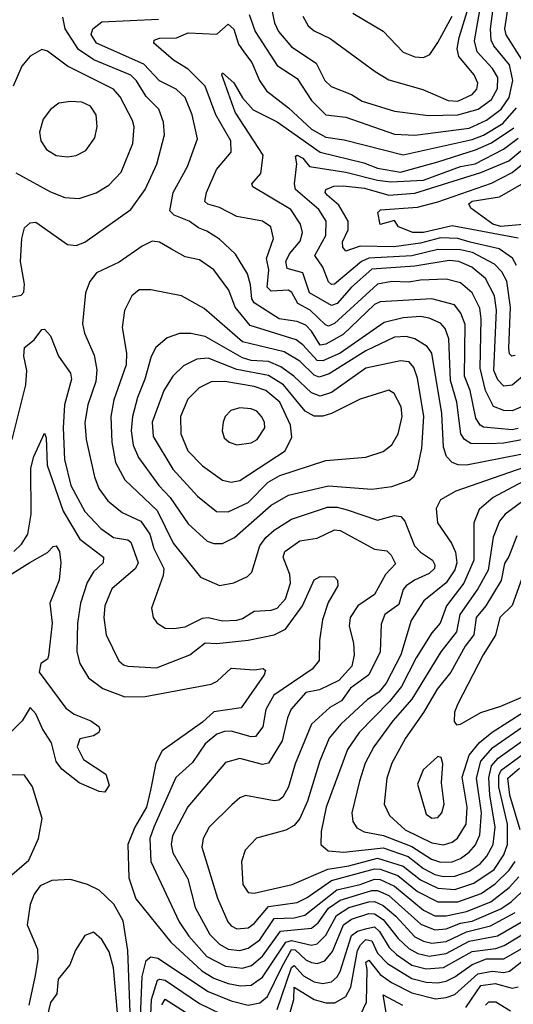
# Model space of a CAD drawing. Extents: x 1550320 to 1685906, y 509093 to 640511.
# Tile 458 of 532: x 1675978 to 1677699, y 588158 to 591586. Entities that reach past the tile are written whole.
import ezdxf

# ---------------------------------------------------------------- set-up
doc = ezdxf.new("R2010")
doc.units = 0

msp = doc.modelspace()

# ---------------------------------------------------------------- linework, layer by layer
at = {"layer": '0CON20XD'}
for points in [[(1677505, 591303.2), (1677555, 591325.7), (1677571.3, 591345), (1677575.2, 591365), (1677562.5, 591395), (1677508.4, 591458.4), (1677503, 591485), (1677509.3, 591525), (1677562.3, 591695)], [(1676777.8, 591605), (1676799.3, 591545), (1676875, 591427.1), (1676945, 591381.6), (1676995.1, 591305.1), (1677045, 591255.4), (1677115, 591247.1), (1677285, 591187.9), (1677354.8, 591184.8), (1677545, 591208.3), (1677605, 591236.4), (1677656.7, 591275), (1677683.9, 591315), (1677697.2, 591375), (1677685, 591428.9), (1677630.7, 591495), (1677620.9, 591515), (1677619.1, 591555), (1677628.9, 591625)], [(1676855.7, 591625), (1676866.5, 591575), (1676880, 591545), (1676925, 591491.4), (1677011.3, 591435), (1677041.2, 591375), (1677063.3, 591353.3), (1677135, 591326.4), (1677172.3, 591302.3), (1677285, 591267.7), (1677403.3, 591253.3), (1677505, 591255.4), (1677576.5, 591275), (1677622, 591308), (1677642.9, 591347.1), (1677644.2, 591385), (1677626.2, 591416.2), (1677572.7, 591475), (1677563.1, 591513.1), (1677586.2, 591645)], [(1677728.2, 591448.2), (1677673.7, 591533.7), (1677669.3, 591555), (1677681.7, 591638.3)], [(1675935, 590618.2), (1675982.9, 590627.1), (1675992.7, 590637.3), (1675994.7, 590665), (1675980.8, 590745), (1675986, 590824), (1675995, 590861.2), (1676015, 590879.2), (1676035, 590881.4), (1676145, 590803.6), (1676175, 590800.4), (1676205, 590811.5), (1676365, 590926), (1676415.8, 590995), (1676456.3, 591083.7), (1676483.3, 591185), (1676479.5, 591229.5), (1676463.6, 591275), (1676419.2, 591319.2), (1676385, 591373.6), (1676365, 591392.9), (1676236.9, 591446.9), (1676182.8, 591482.8), (1676136.5, 591555), (1676128.4, 591595)], [(1677715, 590162.9), (1677695, 590158.8), (1677595, 590168.1), (1677583.2, 590175), (1677568.5, 590198.5), (1677548.3, 590295), (1677528.9, 590345), (1677530.3, 590525), (1677516, 590565), (1677493.1, 590593.1), (1677415, 590614.8), (1677235, 590604.2), (1677214.8, 590595), (1677105, 590490.7), (1677045, 590456.9), (1677025, 590452.7), (1676995, 590502), (1676975, 590522.7), (1676945, 590535.8), (1676882.9, 590545), (1676795, 590600.9), (1676787, 590615), (1676783.1, 590663.1), (1676772.1, 590702.1), (1676730.5, 590770.5), (1676675, 590821.7), (1676630.3, 590850.3), (1676601.2, 590861.2), (1676569.1, 590885), (1676516, 590906), (1676501, 590921), (1676512.8, 590985), (1676563.6, 591075), (1676598.1, 591171.9), (1676579.7, 591255), (1676555.3, 591315), (1676524.1, 591344.1), (1676465, 591373.1), (1676411.1, 591431.1), (1676245.4, 591505), (1676227.3, 591535), (1676232.7, 591555), (1676265, 591578.9), (1676461.9, 591588.1)], [(1676965, 591599.2), (1676983.8, 591565), (1677005, 591547.5), (1677060.8, 591520.8), (1677216.6, 591406.6), (1677265, 591377.5), (1677382.9, 591342.9), (1677471.2, 591305), (1677505, 591303.2)], [(1677138.7, 591608.7), (1677245, 591546.1), (1677315, 591473.9), (1677355, 591457.3), (1677385, 591454.7)], [(1677385, 591454.7), (1677407.3, 591465), (1677435, 591507.1), (1677485, 591598.2)], [(1677725, 590237.4), (1677695, 590224.8), (1677665, 590225.6), (1677629.6, 590239.6), (1677602.2, 590295), (1677582.5, 590372.5), (1677586.2, 590545), (1677581.8, 590581.8), (1677555.7, 590635), (1677515, 590670.5), (1677465, 590683.3), (1677375, 590680), (1677335, 590672.6), (1677275, 590674.4), (1677225, 590665.9), (1677075, 590528.3), (1677055, 590519.6), (1677043.5, 590523.5), (1676990.4, 590575), (1676947.7, 590597.7), (1676926.1, 590636.1), (1676914.8, 590644.8), (1676855, 590641.6), (1676841, 590655), (1676846.8, 590715), (1676837.9, 590755), (1676862.7, 590825), (1676853.3, 590865), (1676825, 590884.5), (1676735, 590901.3), (1676675, 590932.4), (1676633.7, 590943.7), (1676623.9, 590953.9), (1676629.7, 590985), (1676664.1, 591065), (1676715.3, 591125), (1676713.9, 591165), (1676661.6, 591255), (1676624.9, 591354.9), (1676565, 591414.7), (1676514.5, 591445), (1676445.6, 591505), (1676446.9, 591515), (1676465, 591522.5), (1676525, 591523.7), (1676565, 591540.3), (1676665, 591536.4), (1676705, 591570.9), (1676725, 591553.5), (1676740.8, 591500.8), (1676761.2, 591471.2), (1676787.6, 591437.6), (1676814.4, 591374.4), (1676838.4, 591338.4), (1676915, 591280), (1676995.6, 591205), (1677045, 591177.8), (1677108.6, 591168.6), (1677315, 591116.4), (1677555, 591169.3), (1677595, 591184.4), (1677662.4, 591225), (1677709.9, 591280.1)], [(1675965, 591052.8), (1676085, 590987.5), (1676135, 590967.8), (1676185, 590963.9), (1676245, 590983.8), (1676289.3, 591010.7), (1676331.8, 591055), (1676372.2, 591155), (1676376.8, 591213.2), (1676371.8, 591235), (1676328.4, 591318.4), (1676305, 591344.7), (1676145.2, 591425.2), (1676075, 591476.5), (1676055, 591482.9), (1676015, 591458.9), (1675985.5, 591425), (1675955.3, 591355)], [(1677745, 590355.2), (1677695, 590314.2), (1677665, 590310.3), (1677645, 590332.4), (1677630.8, 590365), (1677639.9, 590575), (1677633, 590625), (1677601.5, 590685), (1677554.1, 590725), (1677509.1, 590745), (1677475, 590748.4), (1677355, 590728), (1677205, 590718), (1677134.9, 590655), (1677085, 590597.9), (1677065, 590591.1), (1676988.7, 590635), (1676965, 590705.3), (1676910.6, 590720.6), (1676906.1, 590745), (1676919, 590771), (1676956.2, 590815), (1676963.3, 590845), (1676957.1, 590875), (1676922.8, 590925), (1676790.5, 591005), (1676787.8, 591015), (1676818.9, 591051.1), (1676826.6, 591115), (1676729.4, 591265), (1676682.2, 591395), (1676685, 591401.2), (1676725, 591366.2), (1676754.8, 591314.8), (1676792.3, 591272.3), (1676875, 591230.5), (1677025, 591124.9), (1677177.9, 591087.9), (1677225, 591069), (1677305, 591056.1), (1677435, 591091.4), (1677567, 591133), (1677622.2, 591157.8), (1677699.8, 591210.2)], [(1676145, 591109.2), (1676175, 591113.8), (1676208.5, 591131.5), (1676240.4, 591175), (1676248.7, 591215), (1676244.7, 591255), (1676225.2, 591285.2), (1676195, 591299.1), (1676155, 591302), (1676115, 591295.4), (1676085.8, 591274.2), (1676060, 591240), (1676047.7, 591195), (1676051.8, 591165), (1676071.9, 591135), (1676105, 591113.6), (1676145, 591109.2)], [(1677705, 590417.5), (1677693.1, 590415), (1677685, 590423.1), (1677683.1, 590443.1), (1677688.9, 590585), (1677676, 590676), (1677658.1, 590708.1), (1677633, 590735), (1677555.8, 590775.8), (1677515, 590785.1), (1677435, 590785.9), (1677345, 590763.9), (1677195, 590755.8), (1677169.1, 590745), (1677075, 590665.7), (1677065, 590664.8), (1677055, 590673.9), (1677034.5, 590725), (1677006.5, 590765), (1677045.5, 590835), (1677046.8, 590885), (1677021.3, 590925), (1676939.8, 590995), (1676936, 591015), (1676944.4, 591085), (1676939.3, 591110.7), (1676945, 591114.3), (1676965, 591104), (1676988.8, 591075), (1677115, 591055.3), (1677225, 591027.2), (1677271.5, 591021.5), (1677385, 591028.1), (1677515, 591074.9), (1677565.3, 591085), (1677664.1, 591135.9), (1677715, 591174.3)], [(1677710.1, 590730.1), (1677695.9, 590755.9), (1677648.7, 590788.7), (1677547.9, 590812.1), (1677505, 590824.3), (1677445, 590827.4), (1677375, 590808.1), (1677282, 590795), (1677165, 590797.6), (1677115, 590780), (1677104.5, 590794.5), (1677103.4, 590813.4), (1677123.5, 590855), (1677122.8, 590885), (1677090.4, 590940.4), (1677050, 590975), (1677043.1, 590985), (1677045.3, 590995), (1677073.4, 591006.6), (1677105, 591007.9), (1677179.7, 590999.7), (1677265, 590975.8), (1677355, 590982.8), (1677585, 591053.9), (1677683.2, 591095), (1677725, 591130.1)], [(1677715, 590826), (1677485, 590868.5), (1677385, 590845.3), (1677348.1, 590845), (1677298.2, 590865), (1677285, 590887.7), (1677235, 590873.3), (1677226.4, 590915), (1677236.1, 590923.9), (1677365, 590933.8), (1677435, 590952.7), (1677622.5, 591017.5), (1677695, 591053.9), (1677750.1, 591099.9)], [(1677733.3, 590873.4), (1677655, 590866.6), (1677627.1, 590875), (1677550.3, 590930.3), (1677544, 590945), (1677555, 590955.1), (1677650.1, 590969.9), (1677735, 591018.1)], [(1677734.1, 590125), (1677665, 590111.9), (1677615, 590109.7), (1677550.6, 590110.6), (1677528.1, 590125), (1677515.9, 590145), (1677502.1, 590255), (1677479.7, 590329.7), (1677473.5, 590475), (1677461.6, 590511.6), (1677445, 590530.2), (1677405, 590547.6), (1677375, 590553.1), (1677315, 590548.8), (1677248, 590532), (1677094.8, 590425), (1677035, 590398.4), (1677015, 590399.3), (1676965, 590454.8), (1676941.9, 590471.9), (1676781.7, 590521.7), (1676729.1, 590585), (1676707.2, 590645), (1676655, 590715.5), (1676605, 590750), (1676555, 590760.8), (1676507.3, 590787.3), (1676465, 590811.8), (1676440, 590815), (1676405, 590797.5), (1676325, 590741.9), (1676245.3, 590704.8), (1676222.1, 590675), (1676208, 590635), (1676197, 590527), (1676203.5, 590495), (1676237.9, 590417.9), (1676247.2, 590367.2), (1676243.1, 590326.9), (1676215.2, 590245), (1676205.7, 590184.3), (1676209.8, 590125), (1676238.6, 589995), (1676253.6, 589953.6), (1676285, 589910.6), (1676335, 589870), (1676400.2, 589840.2), (1676432, 589795), (1676445.9, 589745), (1676480.2, 589675), (1676478.6, 589651.4), (1676437.1, 589537.1), (1676443.1, 589505), (1676456.2, 589486.2), (1676485, 589467.8), (1676515, 589467.1), (1676555, 589472.8), (1676615, 589502.9), (1676635, 589505.2), (1676685, 589493.5), (1676735, 589495.8), (1676755, 589501.4), (1676795, 589526.6), (1676855, 589530.6), (1676875, 589537.4), (1676905, 589570), (1676921.7, 589625), (1676920, 589655), (1676896.5, 589715), (1676901.7, 589735), (1676955, 589772.3), (1677015, 589781.7), (1677075, 589810.3), (1677095, 589807.9), (1677215, 589742.8), (1677257.2, 589737.2), (1677272.3, 589722.3), (1677288.5, 589691.5), (1677253, 589655), (1677215.3, 589585), (1677156.7, 589545), (1677130.3, 589505), (1677126.9, 589475), (1677141.9, 589415), (1677144.4, 589375), (1677135.6, 589335), (1677090.4, 589285), (1677023, 589253), (1676975, 589244.2), (1676924.6, 589185.4), (1676911, 589155), (1676892.4, 589075), (1676845, 588997.2), (1676825, 588993.3), (1676745, 589014.2), (1676695, 589000), (1676564, 588846), (1676510.6, 588745), (1676506.3, 588715), (1676511.6, 588685), (1676564.2, 588595), (1676589.4, 588495), (1676641.4, 588401.4), (1676675, 588367.2), (1676705, 588350.2), (1676745, 588345.8)], [(1677725, 590071.9), (1677535, 590034.8), (1677505.9, 590035.9), (1677485, 590044.1), (1677465.5, 590065.5), (1677455, 590098), (1677449.8, 590215), (1677414.8, 590424.8), (1677398, 590448), (1677354.8, 590474.8), (1677325, 590483.5), (1677285, 590481), (1677185, 590433.6), (1677057, 590353), (1677022.3, 590342.3), (1677005, 590349), (1676955, 590397.7), (1676900.3, 590430.3), (1676755.3, 590465.3), (1676621.4, 590581.4), (1676542.5, 590625), (1676435, 590646.2), (1676395, 590645.5), (1676368.5, 590625), (1676343.5, 590573.5), (1676335.9, 590515), (1676350.2, 590425), (1676348.9, 590385), (1676306.7, 590263.3), (1676296, 590205), (1676299.4, 590115), (1676312.6, 590045), (1676344.8, 589984.8), (1676457.5, 589877.5), (1676513.6, 589763.6), (1676608.5, 589645), (1676675, 589616.1), (1676725, 589625.4), (1676771.9, 589648.1), (1676787.6, 589662.4), (1676815.3, 589755), (1676836, 589784), (1676865, 589809.5), (1676925, 589847), (1677051.5, 589888.5), (1677085, 589889.6), (1677119.8, 589879.8), (1677225, 589843.7), (1677285, 589859.6), (1677307.1, 589857.1), (1677320.7, 589840.7), (1677354.2, 589755), (1677375, 589732.8), (1677416.9, 589705), (1677425, 589688.8), (1677423.5, 589675), (1677405, 589657.6), (1677353.6, 589635), (1677324.7, 589615), (1677315, 589601.9), (1677299.3, 589550.7), (1677250.9, 589515), (1677237.8, 589482.2), (1677234.4, 589385), (1677195.1, 589304.9), (1677131, 589259), (1677100, 589215), (1677058.8, 589191.2), (1676995, 589132.9), (1676938, 588995), (1676914.5, 588915.5), (1676895, 588879.6), (1676881.1, 588868.9), (1676865, 588866.4), (1676765, 588885.4), (1676745, 588877.1), (1676717, 588853), (1676638.7, 588775), (1676617.8, 588735), (1676612.8, 588705), (1676667.7, 588527.7), (1676703.5, 588445), (1676715, 588431.1), (1676735, 588421.1)], [(1675952.3, 590125), (1675999.4, 590315), (1676003.3, 590365), (1675992.9, 590415), (1675995.5, 590445), (1676028.5, 590471.5), (1676055, 590507.5), (1676065, 590508.8), (1676085, 590486.2), (1676113.9, 590415), (1676155.2, 590355.2), (1676159.2, 590335), (1676134.8, 590245), (1676129.6, 590165), (1676133.8, 590055), (1676156.7, 589965), (1676205, 589874), (1676260.6, 589815), (1676305, 589783.9), (1676354.8, 589774.8), (1676365, 589767.3), (1676391.1, 589695), (1676381.3, 589675), (1676298.9, 589605), (1676274.7, 589545), (1676271.4, 589505), (1676279.4, 589445), (1676324.1, 589354.1), (1676339.8, 589339.8), (1676355, 589335.5), (1676455, 589329.6), (1676571.5, 589375), (1676625, 589416.5), (1676664.8, 589414.8), (1676774.5, 589425.5), (1676865, 589444.8), (1676905, 589463.7), (1676964.4, 589545), (1677005, 589635.6), (1677025, 589647.8), (1677075, 589646.4), (1677085.5, 589635), (1677086.4, 589615), (1677052.8, 589557.2), (1677033.5, 589496.5), (1677023.4, 589425), (1677021.5, 589355), (1676997.3, 589325), (1676864.2, 589235), (1676836.4, 589185), (1676825.5, 589124.5), (1676799.6, 589090.4), (1676785, 589088.9), (1676715, 589108.8), (1676692, 589108), (1676665, 589098.6), (1676624.7, 589065), (1676580.2, 588999.8), (1676522.7, 588947.3), (1676445.5, 588775), (1676432.3, 588735), (1676434.8, 588655), (1676533.5, 588445), (1676568, 588395), (1676630.8, 588325), (1676695, 588291.3), (1676755, 588283.9)], [(1676685, 589762.5), (1676726.6, 589783.4), (1676855, 589896.1), (1676915, 589931), (1677055, 589962.9), (1677205, 589951.4), (1677275, 589960.7), (1677336.5, 589983.5), (1677352.9, 589997.1), (1677365, 590022), (1677380, 590095), (1677386.2, 590205), (1677365, 590338.6), (1677352.4, 590375), (1677335.9, 590395), (1677305, 590399), (1677185, 590372.6), (1677065, 590288.8), (1677025, 590275.2), (1676995, 590287.7), (1676934, 590345), (1676887.8, 590377.8), (1676845, 590396.1), (1676785, 590400.1), (1676755, 590408.5), (1676625, 590483.3), (1676575, 590494.3), (1676535, 590493.6), (1676491.7, 590478.3), (1676452.2, 590445), (1676436.3, 590413.7), (1676414.8, 590335), (1676388.7, 590271.3), (1676371.7, 590205), (1676366.7, 590155), (1676374.1, 590105), (1676392.2, 590062.2), (1676463.5, 589965), (1676503.1, 589923.1), (1676565, 589830.6), (1676631, 589771), (1676655, 589762.6), (1676685, 589762.5)], [(1676705, 589872.9), (1676774.1, 589905), (1676843.6, 589976.4), (1676885, 589999.3), (1677045, 590051.1), (1677185, 590062.7), (1677245, 590082.9), (1677275, 590106.7), (1677297.8, 590145), (1677311.7, 590205), (1677308.1, 590238.1), (1677283.5, 590285), (1677265, 590296.6), (1677165, 590265.3), (1677064.8, 590215.2), (1677035, 590206), (1677005, 590205.6), (1676973.1, 590223.1), (1676897.6, 590315), (1676845, 590347.4), (1676735, 590368), (1676635, 590407.9), (1676596, 590404), (1676548.8, 590381.2), (1676512, 590345), (1676480.9, 590295), (1676440, 590185), (1676443.5, 590135), (1676511.4, 590021.4), (1676597.8, 589927.8), (1676664.4, 589874.4), (1676705, 589872.9)], [(1676715, 589976.4), (1676745, 589982.2), (1676903.1, 590085), (1676927, 590133), (1676921.5, 590175), (1676885, 590254.2), (1676836.5, 590295), (1676795, 590308.8), (1676693.3, 590326.7), (1676645, 590325.7), (1676603.2, 590305), (1676563.8, 590265), (1676538.3, 590205), (1676539.7, 590145), (1676564.1, 590085), (1676615, 590032.9), (1676685, 589982.9), (1676715, 589976.4)], [(1676735, 590106.4), (1676785, 590113.1), (1676805.5, 590125), (1676832.1, 590165), (1676831.5, 590185), (1676821.5, 590205), (1676805, 590222.9), (1676785, 590232), (1676745, 590234.5), (1676714, 590226), (1676694.3, 590205), (1676686.9, 590185), (1676684.4, 590155), (1676690.6, 590130.6), (1676708, 590115), (1676735, 590106.4)], [(1675958.2, 589735), (1675985, 589760.5), (1676007, 589795), (1676018.4, 589865), (1676016.6, 590025), (1676028, 590065), (1676065, 590146.2), (1676070.5, 590130.5), (1676073.9, 590035), (1676130, 589875), (1676187.4, 589777.4), (1676270.3, 589715), (1676269.2, 589695), (1676235, 589663.9), (1676213.6, 589626.4), (1676189.8, 589555), (1676179.5, 589485), (1676177.5, 589385), (1676188.2, 589345), (1676218.2, 589295), (1676267.8, 589257.8), (1676345, 589229), (1676415, 589230), (1676645, 589272.3), (1676666.4, 589283.6), (1676715, 589328.2), (1676795, 589323.1), (1676826.9, 589326.9), (1676835, 589320), (1676830.6, 589305), (1676750.2, 589189.8), (1676655, 589176.5), (1676615, 589140.2), (1676475, 589040.3), (1676452.6, 588997.4), (1676433.8, 588903.8), (1676420, 588845), (1676380, 588775), (1676354.8, 588715), (1676358.1, 588598.1), (1676382.9, 588525), (1676504.4, 588374.4), (1676612.7, 588275), (1676655, 588249.3), (1676705, 588230.7), (1676747.5, 588222.5)], [(1677735, 590026.8), (1677498.6, 589945), (1677444.4, 589915), (1677429.6, 589885), (1677434.7, 589835), (1677483.5, 589763.5), (1677497.4, 589732.6), (1677502.1, 589695), (1677495, 589670.7), (1677464.2, 589625.8), (1677387, 589563), (1677342.5, 589495), (1677306, 589375), (1677255, 589276.7), (1677229.6, 589245), (1677190.2, 589219.8), (1677096.9, 589133.1), (1677057.3, 589085), (1677024, 589006), (1676981.3, 588865), (1676955, 588804.6), (1676935, 588781.2), (1676905.6, 588764.4), (1676803.7, 588736.4), (1676764.5, 588695), (1676751.8, 588655), (1676756.2, 588575), (1676775, 588547.5), (1676795, 588544.7)], [(1677782.5, 590005), (1677627.8, 589922.2), (1677579.4, 589880.6), (1677561.4, 589835), (1677561.5, 589705), (1677526.3, 589625), (1677465.9, 589545), (1677443.3, 589485), (1677415, 589451.8), (1677359.8, 589365), (1677309, 589265), (1677267.4, 589212.6), (1677161.4, 589105), (1677120.4, 589045), (1677046.3, 588845), (1677029.4, 588759.4), (1677027.9, 588715), (1677053, 588693), (1677108, 588688), (1677245, 588702.3), (1677332.2, 588672.2), (1677385, 588631.4), (1677425, 588610.2), (1677455, 588603.3)], [(1677753.5, 589926.5), (1677670.6, 589865), (1677649.9, 589840.1), (1677628.9, 589785), (1677610.6, 589669.4), (1677575, 589604.2), (1677511.7, 589515), (1677500.8, 589455), (1677445.9, 589385), (1677345, 589220.7), (1677279.1, 589145), (1677212.6, 589055), (1677181.8, 588998.2), (1677162, 588935), (1677135.8, 588825), (1677138.8, 588795), (1677152.9, 588772.9), (1677178.3, 588758.3), (1677245.9, 588745.9), (1677345, 588707.8), (1677413.5, 588663.5), (1677445, 588653.2)], [(1677710.9, 589789.1), (1677682.5, 589717.5), (1677667.3, 589692.7), (1677656.5, 589633.5), (1677603, 589545), (1677569, 589505), (1677560.4, 589445), (1677530.2, 589405), (1677481, 589315), (1677433.7, 589255), (1677386.1, 589173.9), (1677322.5, 589085), (1677275, 588997.8), (1677258.3, 588945), (1677248.8, 588855), (1677266.8, 588815), (1677322.2, 588765), (1677415, 588719.7), (1677455, 588713.1)], [(1675945, 589653.2), (1676013.1, 589696.9), (1676075, 589730.8), (1676095, 589752.5), (1676105, 589754.2), (1676116.9, 589735), (1676121.2, 589695), (1676115.4, 589635), (1676082.7, 589555), (1676090.8, 589485), (1676078.8, 589371.2), (1676075, 589360), (1676051.9, 589345), (1676046.4, 589315), (1676139.3, 589189.3), (1676167.8, 589167.8), (1676226, 589145), (1676254.2, 589125), (1676258, 589115), (1676253.8, 589105), (1676235, 589092.9), (1676187.7, 589082.3), (1676178.8, 589055), (1676200.3, 589010.3), (1676278.8, 588958.8), (1676289.5, 588920.5), (1676275, 588896.7), (1676255, 588898.8), (1676185, 588928.8), (1676125, 588977.1), (1676105, 589004), (1676088.7, 589068.7), (1676057.8, 589117.8), (1676035, 589170), (1676015, 589191.2), (1675987.3, 589145), (1675945.7, 589105)], [(1677762.2, 589735), (1677695, 589546.4), (1677651.3, 589505), (1677636.2, 589443.8), (1677593.4, 589375), (1677505, 589204.3), (1677493.8, 589175), (1677492.7, 589142.7), (1677500.8, 589130.8)], [(1677500.8, 589130.8), (1677515, 589134), (1677585.7, 589174.3), (1677655, 589195.6), (1677785, 589252)], [(1677455, 588713.1), (1677485, 588722.4), (1677503.8, 588736.2), (1677533.8, 588785), (1677538.2, 588845), (1677520.8, 588949.2), (1677544.6, 589025.4), (1677580.3, 589069.7), (1677624.4, 589105.6), (1677734.2, 589175.8)], [(1677445, 588653.2), (1677485, 588654.6), (1677515, 588665.8), (1677545, 588687.3), (1677567, 588713), (1677581.8, 588748.2), (1677587.7, 588825), (1677570.7, 588945), (1677584.9, 589005.1), (1677627.7, 589052.3), (1677745, 589133.9)], [(1677455, 588603.3), (1677495, 588604.2), (1677545, 588622.1), (1677582.8, 588647.2), (1677606.6, 588673.4), (1677627.8, 588715), (1677635.1, 588774.9), (1677616.9, 588886.9), (1677613.5, 588946.5), (1677622, 588988), (1677645.3, 589014.7), (1677768.1, 589101.9)], [(1676795, 588544.7), (1676928.1, 588575), (1677051.9, 588628.1), (1677125, 588640.1), (1677225, 588667.1), (1677315, 588638.7), (1677375, 588590.9), (1677435, 588562.3), (1677495, 588557.7), (1677560.7, 588579.3), (1677632.3, 588627.7), (1677665, 588678.8), (1677678.1, 588715), (1677678.2, 588785), (1677648.3, 588915), (1677648.6, 588955), (1677656.4, 588973.6), (1677795, 589074.5)], [(1677415, 588805.7), (1677435, 588808.6), (1677449.5, 588825), (1677457.5, 588855), (1677448.8, 588928.8), (1677453.1, 588995), (1677447.3, 589017.3), (1677435, 589021.2), (1677384.6, 588975), (1677364.6, 588925), (1677395, 588820), (1677415, 588805.7)], [(1677722.2, 588765), (1677686.3, 588886.3), (1677679.6, 588945), (1677719.7, 588980.3)], [(1675934.6, 588595.4), (1676010.2, 588659.8), (1676043.5, 588735), (1676056.2, 588805), (1676022.9, 588915), (1675995, 588956), (1675888.2, 588958.2)], [(1676735, 588421.1), (1676775, 588424.4), (1676795, 588438.9), (1676845, 588499), (1676945, 588512.3), (1676980.2, 588529.8), (1677065, 588588.9), (1677215, 588629.3), (1677235, 588629), (1677296, 588606), (1677365, 588550.9), (1677435, 588515.1), (1677505, 588514.3), (1677586.3, 588543.7), (1677635, 588577.3), (1677683.8, 588625), (1677705, 588655.3)], [(1676745, 588345.8), (1676775, 588353.5), (1676815, 588382), (1676865, 588456.4), (1676935, 588458.8), (1676972, 588468), (1677083.9, 588556.1), (1677165, 588574.9), (1677215, 588593.6), (1677235, 588592.5), (1677285, 588569.7), (1677385.7, 588485.7), (1677425, 588466.6), (1677465, 588465.8), (1677535, 588481), (1677619.8, 588515), (1677684.5, 588565), (1677718.3, 588601.7)], [(1676367.1, 588037.1), (1676355.1, 588345.1), (1676339, 588449), (1676306.6, 588506.6), (1676255.2, 588555.2), (1676215, 588575.3), (1676155, 588593.1), (1676090.4, 588589.6), (1676049.1, 588570.9), (1676028.2, 588541.8), (1676014.5, 588505), (1676004.5, 588435), (1676040.4, 588349.6), (1676041.6, 588315), (1676032.2, 588257.8), (1676009.6, 588155)], [(1676755, 588283.9), (1676786.3, 588293.7), (1676824.8, 588325.2), (1676887, 588413), (1676995, 588423.4), (1677018.7, 588441.3), (1677055, 588492.7), (1677095, 588521), (1677205, 588554.3), (1677225, 588554.7), (1677265, 588536.5), (1677376.8, 588436.8), (1677425, 588417.2), (1677465, 588420.8), (1677515, 588440), (1677555, 588447.8), (1677655, 588490), (1677691.3, 588515), (1677744.9, 588565.1)], [(1676747.5, 588222.5), (1676785, 588224.5), (1676825, 588253), (1676905.2, 588374.8), (1676925, 588379.7), (1676995, 588364.2), (1677015, 588368.8), (1677045, 588399), (1677082.5, 588467.5), (1677125, 588494.7), (1677195, 588514.5), (1677215, 588515.7), (1677245, 588501.5), (1677289, 588465), (1677355, 588393.4), (1677385, 588377.9), (1677415, 588371.4), (1677465, 588377.1), (1677535, 588410.2), (1677619.2, 588430.8), (1677705, 588477.4)], [(1676398.3, 588085), (1676404.9, 588255.1), (1676419.2, 588310.8), (1676435, 588323.7), (1676459.2, 588319.2), (1676635, 588202.4), (1676715, 588170.6), (1676775, 588155.2), (1676815, 588163.1), (1676842.3, 588185), (1676892.3, 588287.7), (1676925, 588348.4), (1676937.8, 588347.8), (1676975, 588313.4), (1676995, 588303.5), (1677015, 588300.5), (1677041.1, 588308.9), (1677068.4, 588341.6), (1677107.3, 588435), (1677135, 588454.4), (1677195, 588474.1), (1677215, 588472.6), (1677245, 588453.7), (1677297.4, 588387.4), (1677335, 588352.5), (1677365.3, 588335), (1677405, 588326), (1677465, 588334.7), (1677545, 588378.3), (1677643, 588397), (1677726.2, 588443.8)], [(1676875, 588140), (1676925, 588286.7), (1676935, 588292.9), (1676967.7, 588257.7), (1677005, 588236.8), (1677035, 588230.5), (1677065, 588236.5), (1677085, 588254.2), (1677095, 588272.7), (1677135, 588397.7), (1677155, 588413), (1677187.8, 588422.2), (1677215, 588428), (1677231.9, 588411.9), (1677266.2, 588356.2), (1677291.3, 588331.3), (1677345, 588294.6), (1677395, 588281.8), (1677455, 588286.5), (1677555, 588342.3), (1677637.2, 588352.8), (1677666.7, 588363.3), (1677760.8, 588419.2)], [(1676326.7, 588036.7), (1676305.5, 588285), (1676290.5, 588340.5), (1676265, 588383.6), (1676235, 588408.9), (1676205, 588397.1), (1676173.2, 588346.8), (1676153.1, 588295), (1676111.7, 588245), (1676107.4, 588195), (1676086.1, 588163.9), (1676068.7, 588091.3)], [(1676908.5, 588085), (1676933.3, 588175), (1676935, 588217.4), (1677005, 588174.5), (1677045, 588162.7), (1677076.5, 588163.5), (1677115.1, 588184.9), (1677132.5, 588217.5), (1677155.9, 588345), (1677165.9, 588365), (1677185, 588383.7), (1677205, 588379.5), (1677225, 588336.3), (1677260.3, 588300.3), (1677345, 588247.7), (1677395, 588235.4), (1677435, 588233.3), (1677465, 588238.1), (1677495, 588253.4), (1677555, 588296.5), (1677605, 588316), (1677665, 588316.5), (1677775, 588378.8)], [(1677166.8, 588123.2), (1677187, 588165), (1677188.7, 588278.7), (1677184.5, 588305), (1677195, 588311.5), (1677235, 588261.9), (1677274, 588234), (1677345, 588198.4), (1677427.5, 588177.5), (1677465, 588181.2), (1677495, 588192.3), (1677575, 588263.9), (1677625, 588273.6), (1677665, 588268.2), (1677685, 588274), (1677755, 588327.5)], [(1676434.2, 588095), (1676437.9, 588175), (1676458.1, 588241.9), (1676465, 588246), (1676485, 588241.7), (1676605, 588160.8), (1676715, 588108)], [(1677533, 588147), (1677585, 588223.7), (1677635, 588230.5), (1677695, 588214.8), (1677715, 588219)], [(1677258, 588115), (1677245, 588190.8), (1677312.8, 588155)], [(1676474, 588156), (1676485, 588175.9), (1676585, 588111.6)], [(1677601.1, 588155), (1677613.5, 588166.5), (1677637.1, 588167.1), (1677689.2, 588135)]]:
    msp.add_lwpolyline(points, dxfattribs=at)

doc.saveas('drawing.dxf')
